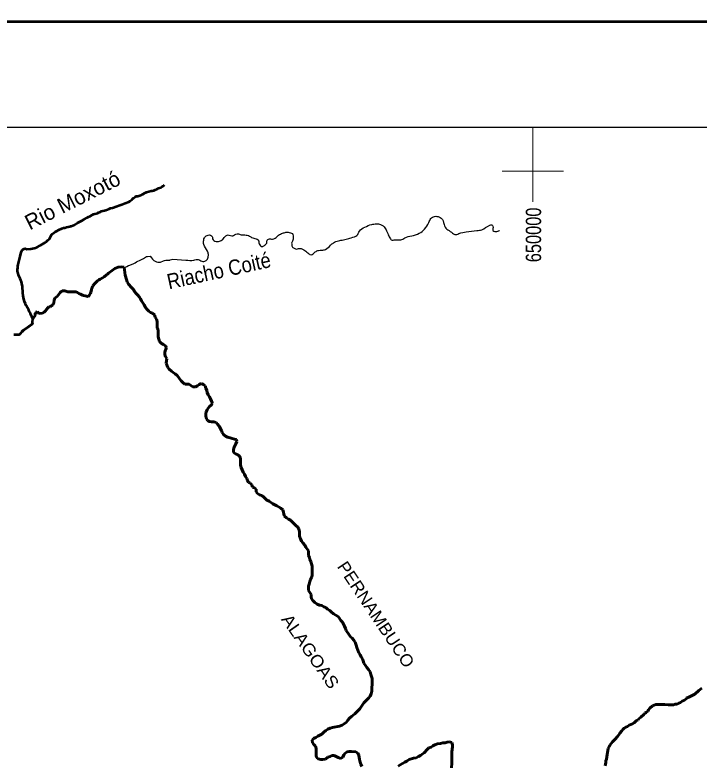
# Model space of a CAD drawing. Extents: x -1643653 to 4543381, y 1624270 to 13878484.
# Drawn here: x 633090 to 655421, y 9005626 to 9030101 of the extents above; entities that cross this region are included whole.
import ezdxf
from ezdxf.enums import TextEntityAlignment as Align

# ---------------------------------------------------------------- set-up
doc = ezdxf.new("R2010")
doc.units = 0
doc.header["$LTSCALE"] = 160
doc.linetypes.add('LONG_DASH_SHORT_DASH', pattern=[9.9, 6, -1.2, 1.5, -1.2])
for name, color, linetype, lineweight in [('2', 7, 'Continuous', 13), ('24', 7, 'Continuous', 25), ('3', 7, 'Continuous', 13), ('60', 7, 'Continuous', 13), ('7', 7, 'LONG_DASH_SHORT_DASH', 60)]:
    doc.layers.add(name, color=color, linetype=linetype, lineweight=lineweight)
for name, color, linetype in [('42', 7, 'Continuous'), ('47', 7, 'Continuous'), ('49', 7, 'Continuous')]:
    doc.layers.add(name, color=color, linetype=linetype)

msp = doc.modelspace()

# ---------------------------------------------------------------- linework, layer by layer
at = {"layer": '2'}
for p, q in [((650000, 9024000), (650000, 9026438.8)), ((649000, 9025000), (651000, 9025000))]:
    msp.add_line(p, q, dxfattribs=at)
at = {"layer": '24', "lineweight": 53}
for points in [[(633413.9, 9022478.1), (633421.2, 9022477.1), (633480.4, 9022458.5), (633606.6, 9022474.9), (633658.1, 9022477.9), (633711.2, 9022491.3), (633762.6, 9022500.8), (633814.1, 9022520.8), (633917, 9022578.5), (633968.6, 9022613.4), (634020, 9022642.8), (634070.1, 9022674), (634114.4, 9022705.1), (634164.6, 9022749.5), (634211.6, 9022799.5), (634275.4, 9022905.1), (634276.2, 9022912.6), (634313.5, 9022956), (634360.5, 9022996.6), (634407, 9023028.7), (634463.3, 9023060.8), (634516.2, 9023093.9), (634619.2, 9023138.5), (634669.3, 9023151.8), (634720.7, 9023158.6), (634772.3, 9023177.5), (634823.9, 9023193.7), (634887.8, 9023203.3), (634902.5, 9023207.1), (634926.9, 9023210), (634978.4, 9023232.8), (635028.4, 9023251.7), (635132.8, 9023316), (635288.5, 9023394.6), (635338.7, 9023423), (635440.3, 9023486.3), (635485.1, 9023511.9), (635543.2, 9023541.2), (635595.9, 9023564.9), (635650.6, 9023598), (635699.1, 9023616), (635790.3, 9023636.1), (635793.1, 9023638), (635800.1, 9023649.3), (635819, 9023660.6), (635853.4, 9023668.3), (635876.7, 9023676.8), (635906.5, 9023697.6), (635956.5, 9023710), (636013.3, 9023718.7), (636059.5, 9023732.9), (636105.8, 9023750.9), (636162.5, 9023775.6), (636212.6, 9023793.6), (636275.1, 9023811.7), (636425, 9023859.2), (636478, 9023881.9), (636577.8, 9023919.9), (636690.9, 9023956), (636806.1, 9024008.1), (636823.2, 9024013.8), (636845.9, 9024034.6), (636912.2, 9024085.6), (636934.8, 9024108.2), (636956.3, 9024126.2), (637018.2, 9024171.5), (637057.1, 9024184.8), (637082.8, 9024185.8), (637104.5, 9024187.8), (637134.2, 9024195.4), (637161.3, 9024208.7), (637216.1, 9024229.5), (637230.8, 9024237.1), (637250.3, 9024253.2), (637273.6, 9024257.9), (637295.2, 9024272.1), (637314.4, 9024282.5), (637334, 9024298.6), (637359.5, 9024308.1), (637385.3, 9024320.4), (637537.2, 9024359.4), (637566.8, 9024363.3), (637618.3, 9024376.6), (637671, 9024396.6), (637718.9, 9024421.2), (637745.8, 9024437.2), (637770.3, 9024449.6), (637846.7, 9024469.6), (637851.3, 9024475.2), (637892.7, 9024501.7), (637913.2, 9024518.7), (637958, 9024544.2), (637971.9, 9024555.7)], [(633676.3, 9020181.4), (633676.3, 9020181.4), (633638.7, 9020264), (633612.2, 9020317.5), (633591.7, 9020369.2), (633563.5, 9020419.9), (633539.8, 9020471.5), (633453.9, 9020622.6), (633428.7, 9020672.4), (633401.8, 9020755.1), (633381.4, 9020829.3), (633365.3, 9020880), (633352.2, 9020933.6), (633345.6, 9021033.3), (633345, 9021086.9), (633332.3, 9021186.5), (633331.6, 9021241.1), (633318.4, 9021341.7), (633300.6, 9021397.1), (633254.7, 9021503.2), (633213.2, 9021588.7)], [(633050.2, 9019677.1), (633151.8, 9019677.4), (633222.6, 9019674.8), (633250.5, 9019683.4), (633294.8, 9019725.8), (633324, 9019767.3), (633357, 9019804.1), (633398.5, 9019840), (633496.1, 9019905.2), (633581.5, 9019968.5), (633647.8, 9020012.9), (633658.1, 9020043.1), (633663.7, 9020077.9), (633660.2, 9020090.1), (633676, 9020172.9), (633676.3, 9020181.4)]]:
    msp.add_lwpolyline(points, dxfattribs=at)
at = {"layer": '24'}
for points in [[(636656.2, 9021865), (636684.9, 9021860.4), (636702.2, 9021873.6), (636740.9, 9021895.4), (636792.1, 9021921.9), (636838.7, 9021941.8), (636972.2, 9021990.2), (637015.9, 9022012), (637062.3, 9022041.3), (637193.3, 9022116), (637241.1, 9022134), (637284.8, 9022155.8), (637346, 9022200.2), (637368.3, 9022205), (637375.3, 9022213.5), (637379.5, 9022215.4), (637419.9, 9022224), (637504.2, 9022227.1), (637543.1, 9022171.7), (637575.9, 9022133.2), (637622.8, 9022093), (637661.8, 9022064.9), (637705.5, 9022049), (637750.8, 9022037), (637835.6, 9022037.2), (637934, 9022078.9), (637976.1, 9022088.5), (638019.7, 9022095.2), (638067.9, 9022095.4), (638139.8, 9022101.2), (638145.1, 9022104.1), (638157.6, 9022114.5), (638245.3, 9022132.2), (638672.6, 9022102.2)], [(636652.9, 9021868), (636641.6, 9021870.8), (636559.2, 9021880.9), (636454.2, 9021872.1), (636402.3, 9021849.3), (636354.6, 9021825.7), (636305.7, 9021795.4), (636263.9, 9021766.1), (636146.2, 9021677.3), (636105.2, 9021649), (636073, 9021625.4), (636004.2, 9021562.1), (635963.7, 9021536.6), (635867.3, 9021484.6), (635822.2, 9021456.2), (635780.5, 9021426.9), (635747.3, 9021396.7), (635692.5, 9021336.3), (635636.6, 9021264.7), (635616.1, 9021229.8), (635597.2, 9021191.2), (635584.4, 9021142.2), (635566, 9021043.4), (635559.6, 9021026.5), (635512, 9020943.6), (635480.4, 9020919), (635466.2, 9020917.1), (635380.8, 9020937.5), (635326.8, 9020945.8), (635298.1, 9020960.7), (635224.4, 9020989.6), (635174.2, 9021011.1), (635133.8, 9021040.1), (635075.6, 9021068.1), (634924.4, 9021068.6), (634868.1, 9021065.6), (634816.6, 9021072), (634714.8, 9021096.1), (634640.3, 9021095.8), (634633, 9021094.9), (634564.5, 9021042.9), (634472.5, 9020927.9), (634430.9, 9020895.8), (634394.5, 9020859), (634385.7, 9020847.7), (634383.8, 9020843), (634383.1, 9020829.8), (634371.1, 9020810.9), (634361.3, 9020698.1), (634352.5, 9020683), (634342.1, 9020680.1), (634329, 9020647.2), (634305.8, 9020635.8), (634240.7, 9020580.1), (634199.2, 9020572.4), (634144.7, 9020528.1), (634139.6, 9020509.2), (634131.3, 9020504.5), (634076.6, 9020431.9), (634046.6, 9020405.5), (633987.2, 9020367.7), (633978.5, 9020365.7), (633894.3, 9020363.6), (633891.4, 9020364.5), (633885.4, 9020372), (633871.8, 9020372.9), (633850.3, 9020386), (633845.5, 9020394.5), (633828.1, 9020398.2), (633817.3, 9020409.4), (633770.7, 9020403.6), (633766, 9020385.7), (633755.6, 9020376.3), (633753.8, 9020373.5), (633746.2, 9020297.3), (633676.3, 9020181.4)]]:
    msp.add_lwpolyline(points, dxfattribs=at)
for points in [[(646464.4, 9023111), (646597.9, 9023326), (646667.6, 9023459.6), (646783.8, 9023529.3), (646946.4, 9023506.1), (647045.1, 9023430.6), (647114.8, 9023215.6), (647376.1, 9022983.1), (647445.8, 9022936.6), (647585.1, 9022965.7), (647823.2, 9023029.6), (648171.7, 9023064.5), (648328.4, 9023093.5), (648589.8, 9023238.8), (648659.5, 9023250.4), (648694.3, 9023209.7), (648694.3, 9023064.5), (648758.2, 9023035.4), (648885.9, 9023058.7), (648910.6, 9023071.8)], [(638666.8, 9022105.1), (638926.3, 9022102.2), (638999.8, 9022122.2), (639130, 9022095.5), (639190.1, 9022065.4), (639313.6, 9022075.5), (639347, 9022095.5), (639387.1, 9022169), (639403.7, 9022285.9), (639377, 9022396.2), (639250.2, 9022610), (639250.2, 9022753.6), (639276.9, 9022830.4), (639360.3, 9022907.3), (639440.5, 9022924), (639537.3, 9022850.5), (639540.6, 9022797), (639654.1, 9022710.2), (639764.3, 9022720.2), (639877.8, 9022780.3), (639974.6, 9022897.2), (640074.8, 9022920.6), (640164.9, 9022893.9), (640295.1, 9022944), (640388.6, 9022957.4), (640502.1, 9022924), (640592.2, 9022924), (640749.2, 9022883.9), (640785.9, 9022860.5), (640815.9, 9022843.8), (640962.8, 9022797), (641029.6, 9022760.3), (641042.9, 9022740.2), (641059.6, 9022633.3), (641109.7, 9022563.2), (641136.4, 9022543.1), (641216.5, 9022566.5), (641253.3, 9022593.2), (641266.6, 9022610), (641293.3, 9022630), (641323.4, 9022750.3), (641363.4, 9022787), (641433.5, 9022793.7), (641493.6, 9022787), (641583.8, 9022813.7), (641697.3, 9022920.6), (641827.5, 9022977.4), (641937.7, 9023010.8), (642004.4, 9023010.8), (642084.6, 9022997.5), (642144.6, 9022967.4), (642168, 9022893.9), (642164.7, 9022750.3), (642121.3, 9022650), (642128, 9022589.9), (642134.6, 9022543.1), (642208.1, 9022493), (642248.1, 9022466.3), (642378.3, 9022483), (642481.8, 9022459.6), (642548.6, 9022416.2), (642685.5, 9022306), (642718.9, 9022282.6), (642795.7, 9022289.2), (642892.5, 9022369.4), (643002.6, 9022419.5), (643109.5, 9022426.2), (643223, 9022452.9), (643393.2, 9022586.6), (643486.7, 9022666.7), (643653.6, 9022733.6), (643810.5, 9022763.6), (643904, 9022783.7), (644067.6, 9022833.8), (644254.6, 9022910.6), (644338, 9023047.6), (644511.6, 9023177.9), (644735.3, 9023264.7), (644882.2, 9023284.8), (645025.8, 9023268.1), (645112.6, 9023218), (645202.7, 9023094.3), (645276.1, 9022927.3), (645349.6, 9022797), (645376.3, 9022760.3), (645506.5, 9022767), (645686.2, 9022762.3), (645814, 9022826.2), (646040.5, 9022896), (646290.2, 9022977.3), (646464.4, 9023111)]]:
    msp.add_spline(points, degree=3, dxfattribs=at)
at = {"layer": '24', "lineweight": 53}
msp.add_spline([(633213.2, 9021588.7), (633176.5, 9021739.5), (633198.3, 9021957.3), (633285, 9022315.7), (633329, 9022430.2), (633413.9, 9022478.1)], degree=3, dxfattribs=at)
at = {"layer": '3', "lineweight": 53}
msp.add_lwpolyline([(840307.3, 9029887.8), (840307.3, 8886387.8), (560211.7, 8886387.8), (560211.7, 9029887.8)], close=True, dxfattribs=at)
msp.add_lwpolyline([(840307.3, 9029887.8), (840307.3, 8886387.8), (560211.7, 8886387.8), (560211.7, 9029887.8)], close=True, dxfattribs=at)
at = {"layer": '3', "lineweight": 25}
msp.add_lwpolyline([(563033.9, 9026438.8), (793061.1, 9026438.8), (793495.6, 8889836.8), (563468.3, 8889836.8)], close=True, dxfattribs=at)
at = {"layer": '60', "lineweight": 25}
msp.add_spline([(814781, 9009175.5), (814787.2, 9009173.4), (814796.9, 9009173.4), (814799.4, 9009172.4), (814805.1, 9009174.5), (814805.6, 9009176.5), (814811.7, 9009179.5), (814811.7, 9009179.5), (814801.5, 9009181), (814790.7, 9009181.5), (814784.1, 9009183.1), (814777.4, 9009185.1), (814778.4, 9009175.5)], degree=3, dxfattribs=at)
at = {"layer": '7'}
for points in [[(636652.9, 9021868), (636641.6, 9021870.8), (636559.2, 9021880.9), (636454.2, 9021872.1), (636402.3, 9021849.3), (636354.6, 9021825.7), (636305.7, 9021795.4), (636263.9, 9021766.1), (636146.2, 9021677.3), (636105.2, 9021649), (636073, 9021625.4), (636004.2, 9021562.1), (635963.7, 9021536.6), (635867.3, 9021484.6), (635822.2, 9021456.2), (635780.5, 9021426.9), (635747.3, 9021396.7), (635692.5, 9021336.3), (635636.6, 9021264.7), (635616.1, 9021229.8), (635597.2, 9021191.2), (635584.4, 9021142.2), (635566, 9021043.4), (635559.6, 9021026.5), (635512, 9020943.6), (635480.4, 9020919), (635466.2, 9020917.1), (635380.8, 9020937.5), (635326.8, 9020945.8), (635298.1, 9020960.7), (635224.4, 9020989.6), (635174.2, 9021011.1), (635133.8, 9021040.1), (635075.6, 9021068.1), (634924.4, 9021068.6), (634868.1, 9021065.6), (634816.6, 9021072), (634714.8, 9021096.1), (634640.3, 9021095.8), (634633, 9021094.9), (634564.5, 9021042.9), (634472.5, 9020927.9), (634430.9, 9020895.8), (634394.5, 9020859), (634385.7, 9020847.7), (634383.8, 9020843), (634383.1, 9020829.8), (634371.1, 9020810.9), (634361.3, 9020698.1), (634352.5, 9020683), (634342.1, 9020680.1), (634329, 9020647.2), (634305.8, 9020635.8), (634240.7, 9020580.1), (634199.2, 9020572.4), (634144.7, 9020528.1), (634139.6, 9020509.2), (634131.3, 9020504.5), (634076.6, 9020431.9), (634046.6, 9020405.5), (633987.2, 9020367.7), (633978.5, 9020365.7), (633894.3, 9020363.6), (633891.4, 9020364.5), (633885.4, 9020372), (633871.8, 9020372.9), (633850.3, 9020386), (633845.5, 9020394.5), (633828.1, 9020398.2), (633817.3, 9020409.4), (633770.7, 9020403.6), (633766, 9020385.7), (633755.6, 9020376.3), (633753.8, 9020373.5), (633746.2, 9020297.3), (633676.3, 9020181.4)], [(638704.2, 9018056.3), (638636.4, 9018051), (638565.9, 9018103.4), (638512.9, 9018158.4), (638467.5, 9018221), (638429.6, 9018278.6), (638384.1, 9018333.6), (638318.6, 9018391.1), (638250.6, 9018436), (638195.2, 9018478.4), (638127.1, 9018538.4), (638081.6, 9018601), (638030.9, 9018738.8), (638035.6, 9018816.7), (638045.4, 9018887), (638002.5, 9018942.1), (637984.6, 9019017.3), (637986.8, 9019100.2), (638006.7, 9019173), (638041.6, 9019238.5), (638006.2, 9019308.6), (637935.7, 9019353.5), (637870.2, 9019383.3), (637807.2, 9019450.8), (637784.3, 9019518.5), (637768.9, 9019603.8), (637768.4, 9019759.5), (637765.6, 9019827.2), (637732.7, 9019892.4), (637732.2, 9020033), (637726.9, 9020100.7), (637706.6, 9020170.9), (637671.2, 9020236), (637648.2, 9020316.3), (637577.7, 9020368.7), (637514.8, 9020396), (637454.3, 9020436), (637403.9, 9020488.5), (637355.9, 9020556), (637307.9, 9020643.7), (637216.9, 9020773.9), (637189.1, 9020836.5), (637151.2, 9020894.1), (637100.7, 9020954.1), (637042.7, 9021016.6), (636994.7, 9021076.7), (636964.3, 9021146.8), (636898.8, 9021209.3), (636797.8, 9021321.9), (636752.3, 9021397), (636734.5, 9021467.2), (636684.8, 9021608.7), (636652.9, 9021875.9)], [(633316.8, 9019757.1), (633324, 9019767.3), (633357, 9019804.1), (633398.5, 9019840), (633496.1, 9019905.2), (633581.5, 9019968.5), (633647.8, 9020012.9), (633658.1, 9020043.1)], [(639653.5, 9016800.1), (639585.6, 9016819.9), (639510.2, 9016829.6), (639439.8, 9016831.8), (639379.4, 9016866.7), (639339, 9016921.8), (639318.6, 9017007.1), (639315.8, 9017084.9), (639335.7, 9017150.2), (639360.6, 9017215.6), (639393, 9017276), (639445.6, 9017326.4), (639505.7, 9017374.4), (639538.1, 9017437.3), (639502.7, 9017502.4), (639469.8, 9017575.1), (639444.4, 9017645.2), (639401.5, 9017705.3), (639368.5, 9017778), (639348.2, 9017850.7), (639317.8, 9017925.9), (639297.4, 9017996.1), (639247, 9018043.6), (639169, 9018075.9), (639103.8, 9018040.5), (639046.1, 9017997.5), (638980.9, 9017962.1), (638900.5, 9017964.3), (638835.1, 9018006.7), (638779.6, 9018059.2), (638704.2, 9018056.3)], [(642587.9, 9012738.2), (642555, 9012803.3), (642491.9, 9012875.8), (642449, 9012935.9), (642411, 9013003.5), (642378, 9013091.2), (642377.5, 9013241.9), (642359.6, 9013319.6), (642321.7, 9013387.2), (642261.2, 9013447.2), (642084.7, 9013614.7), (642014.2, 9013649.5), (641953.8, 9013686.9), (641888.2, 9013741.9), (641865.4, 9013807), (641855.1, 9013874.8), (641829.7, 9013952.5), (641771.7, 9014002.5), (641713.8, 9014044.9), (641640.8, 9014087.2), (641512.4, 9014146.9), (641383.9, 9014239.3), (641316, 9014271.6), (641260.5, 9014321.6), (641210.1, 9014371.6), (641144.6, 9014416.5), (641071.7, 9014443.8), (641003.7, 9014483.7), (640965.8, 9014543.8), (640965.5, 9014626.6), (640912.5, 9014674.1), (640844.6, 9014691.4), (640824.2, 9014771.6), (640776.3, 9014821.6), (640713.4, 9014849), (640683, 9014911.6), (640660.2, 9014976.8), (640614.7, 9015039.3), (640579.2, 9015117), (640541.3, 9015177.1), (640508.4, 9015254.8), (640472.9, 9015332.5), (640455.1, 9015415.2), (640454.5, 9015560.8), (640451.7, 9015636.1), (640416.3, 9015703.8), (640355.8, 9015758.8), (640287.9, 9015781.1), (640227.4, 9015828.5), (640219.6, 9015903.8), (640236.9, 9015971.6), (640304.3, 9016102.5), (640336.7, 9016177.9), (640326.4, 9016245.7), (640251, 9016257.9), (640175.5, 9016277.7), (640112.6, 9016305), (640024.6, 9016322.2), (639961.7, 9016357.1), (639898.7, 9016409.5), (639855.7, 9016474.6), (639827.8, 9016547.3), (639754.4, 9016687.6), (639704, 9016747.6), (639653.5, 9016800.1)], [(642956.5, 9010871.9), (642875.9, 9010931.8), (642812.9, 9010989.2), (642767.5, 9011046.8), (642764.7, 9011117.1), (642756.9, 9011189.8), (642714, 9011252.4), (642671, 9011320), (642668.2, 9011392.8), (642675.5, 9011460.6), (642692.8, 9011531), (642720.2, 9011611.5), (642740, 9011684.4), (642767.4, 9011749.8), (642787.2, 9011815.1), (642792, 9011885.4), (642791.1, 9012118.9), (642768.3, 9012191.6), (642750.4, 9012266.9), (642720, 9012329.5), (642709.7, 9012402.3), (642674.3, 9012462.4), (642669, 9012537.7), (642668.7, 9012615.5), (642587.9, 9012738.2)], [(642909.8, 9006525.4), (642972.5, 9006563.4), (643042.7, 9006603.9), (643110.4, 9006636.8), (643173, 9006699.9), (643233.1, 9006755.4), (643300.8, 9006800.9), (643383.6, 9006828.9), (643451.3, 9006846.8), (643689.8, 9006898), (643767.6, 9006926), (643840.3, 9006969), (643907.9, 9007024.6), (643960.5, 9007085.1), (644013, 9007153.1), (644073.1, 9007208.6), (644128.2, 9007249), (644188.3, 9007299.5), (644348.5, 9007460.9), (644480.9, 9007652.3), (644638.6, 9007816.2), (644681, 9007874.2), (644715.9, 9007949.6), (644735.7, 9008040.1), (644740.4, 9008123), (644752.4, 9008281.2), (644752, 9008371.6), (644749.2, 9008446.9), (644726.4, 9008512.1), (644706.1, 9008577.3), (644685.6, 9008662.5), (644630.1, 9008742.6), (644574.6, 9008810.2), (644531.6, 9008875.3), (644478.6, 9008945.3), (644453.2, 9009020.6), (644432.8, 9009088.2), (644394.9, 9009160.9), (644364.5, 9009226), (644319, 9009288.6), (644283.6, 9009373.8), (644253.1, 9009461.5), (644230.2, 9009539.3), (644192.1, 9009634.5), (644149.2, 9009702.1), (644098.7, 9009762.2), (644045.8, 9009812.1), (643997.8, 9009874.7), (643906.8, 9010017.4), (643876.5, 9010080), (643846, 9010160.2), (643810.6, 9010220.3), (643780.2, 9010290.5), (643729.8, 9010343), (643646.4, 9010458.1), (643563.3, 9010510.5), (643485.3, 9010562.9), (643417.2, 9010627.8), (643364.3, 9010672.8), (643296.3, 9010710.2), (643238.3, 9010762.6), (643170.4, 9010790), (643112.5, 9010829.9), (643034.5, 9010844.6), (642956.5, 9010871.9)], [(653752.9, 9007379.9), (653775.3, 9007427.7), (653812.8, 9007483.1), (653897.9, 9007561.2), (653958.1, 9007576.6), (654010.8, 9007596.9), (654166.4, 9007597.6), (654236.8, 9007595.4), (654307.1, 9007595.7), (654410.1, 9007586.1), (654535.6, 9007586.7), (654593.4, 9007589.5), (654641, 9007607.2), (654708.8, 9007615.1), (654761.4, 9007647.9), (654816.6, 9007668.3), (654871.7, 9007706.2), (654924.3, 9007729), (654976.9, 9007766.9), (655011.9, 9007802.2), (655109.7, 9007852.8), (655172.4, 9007878.2), (655220, 9007903.5), (655282.6, 9007941.5), (655412.8, 9008052.5), (655515.4, 9008130.8)], [(652358.3, 9005598.7), (652363.2, 9005654), (652380.5, 9005711.8), (652382.8, 9005759.5), (652402.7, 9005814.8), (652424.7, 9005970.6), (652429.5, 9006038.4), (652459.2, 9006164), (652491.6, 9006224.4), (652511.5, 9006274.7), (652599, 9006380.6), (652686.6, 9006466.3), (652759.1, 9006554.5), (652801.5, 9006612.4), (652831.5, 9006660.3), (652899, 9006745.9), (652939, 9006788.8), (652979, 9006824.1), (653036.6, 9006862), (653084.3, 9006887.3), (653139.4, 9006922.7), (653194.6, 9006943.1), (653249.7, 9006968.4), (653302.3, 9007006.3), (653379.9, 9007074.4), (653432.5, 9007099.8), (653465, 9007145.1), (653520.1, 9007188), (653615.2, 9007271.3), (653652.7, 9007314.1), (653697.8, 9007339.5), (653752.9, 9007379.9)], [(644220.5, 9006056.8), (644074.8, 9006071.2), (644001.9, 9006068.3), (643934.1, 9006053), (643864, 9006012.5), (643821.4, 9005959.6), (643789.1, 9005879.1), (643726.4, 9005838.6), (643645.9, 9005865.8), (643512.5, 9005935.6), (643434.6, 9005937.7), (643374.4, 9005902.3), (643301.7, 9005876.9), (643231.5, 9005821.3), (643141.2, 9005805.8), (643070.8, 9005805.5), (642992.8, 9005822.7), (642932.4, 9005870.2), (642927.1, 9005938), (642924.3, 9006023.3), (642924, 9006093.6), (642921.2, 9006161.4), (642900.9, 9006239.2), (642847.9, 9006296.7), (642805, 9006354.2), (642787.1, 9006434.5), (642834.6, 9006492.5), (642909.8, 9006525.4)], [(647345.1, 9005536), (647349.6, 9005686.7), (647348.2, 9006058.2), (647370.2, 9006219), (647374.9, 9006286.8), (647347, 9006357), (647279.1, 9006376.8), (647201.3, 9006376.5), (647136, 9006353.6), (647063.2, 9006350.7), (646977.9, 9006332.8), (646882.5, 9006322.3), (646794.7, 9006286.8), (646729.5, 9006256.3), (646676.9, 9006213.4), (646604.1, 9006183), (646549, 9006135), (646446.5, 9006026.6), (646386.3, 9005976.1), (646331.2, 9005935.7), (646266, 9005907.8), (646190.8, 9005864.7), (646098, 9005846.7), (645962.5, 9005800.9), (645879.8, 9005750.3), (645814.5, 9005722.4), (645739.3, 9005674.4), (645666.7, 9005633.9), (645599, 9005588.4)], [(644408.2, 9005575.5), (644377.8, 9005648.2), (644360, 9005720.9), (644342.1, 9005803.7), (644318.9, 9005944.2), (644281, 9006014.3), (644220.5, 9006056.8)]]:
    msp.add_lwpolyline(points, dxfattribs=at)

# ---------------------------------------------------------------- texts
at = {"layer": '42'}
for s, rotation, width, p in [('PERNAMBUCO', 303.725, 1.05, (644707.5, 9010428)), ('ALAGOAS', 304.834, 1.1, (642567.7, 9009221.7))]:
    msp.add_text(s, height=400, rotation=rotation, dxfattribs=dict(at, width=width)).set_placement(p, align=Align.CENTER)
at = {"layer": '47', "width": 0.8}
msp.add_text('650000', height=500, rotation=90, dxfattribs=at).set_placement((650266, 9022925.4), align=Align.CENTER)
at = {"layer": '49'}
msp.add_text('Rio Moxotó', height=500, rotation=26.825, dxfattribs=at).set_placement((635080.7, 9023830.7), align=Align.CENTER)
at = {"layer": '49', "width": 0.9}
msp.add_text('Riacho Coité', height=500, rotation=12.335, dxfattribs=at).set_placement((639799.3, 9021513.7), align=Align.CENTER)

doc.saveas('drawing.dxf')
